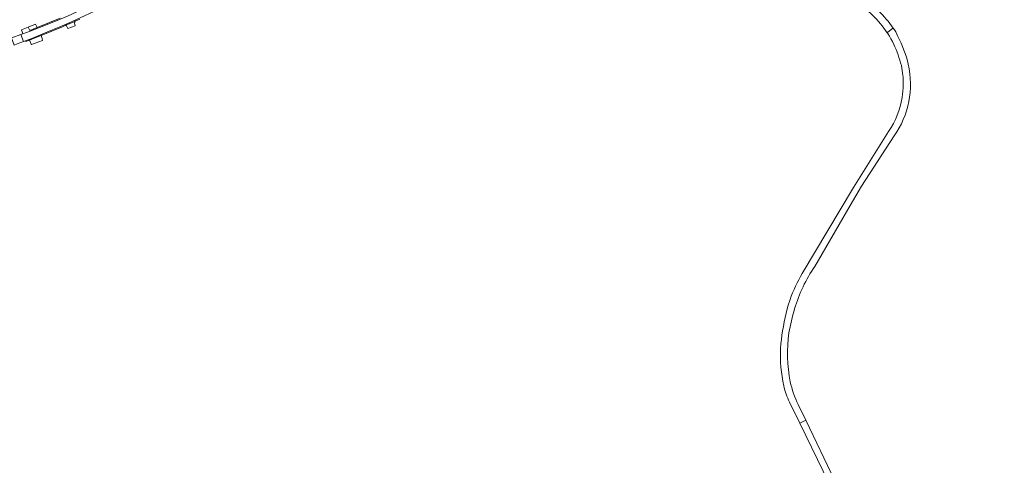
# Model space of a CAD drawing. Header units: metres. Extents: x 166325 to 190320, y 381923 to 404576.
# Tile 618 of 656: x 171240 to 171814, y 396203 to 396462. Entities that reach past the tile are written whole.
import ezdxf

# ---------------------------------------------------------------- set-up
doc = ezdxf.new("R2010")
doc.units = ezdxf.units.M
for name, color, linetype, lineweight in [('B-WE-VH-VERHARDING_ASFALT-GV', 8, 'Continuous', 18), ('B-WE-VH-VERHARDING_BETONSTRAATSTEEN-GV', 8, 'Continuous', 18), ('B-WE-VH-VERHARDING_STRAATBAKSTEEN-GV', 8, 'Continuous', 18)]:
    doc.layers.add(name, color=color, linetype=linetype, lineweight=lineweight)

msp = doc.modelspace()

# ---------------------------------------------------------------- linework, layer by layer
at = {"layer": 'B-WE-VH-VERHARDING_ASFALT-GV'}
for points in [[(171749.146, 396457.363, 0.0887195), (171730.283, 396475.561)], [(171726.982, 396472.782, -0.1008838), (171745.638, 396454.642)], [(171757.903, 396436.216, 0.0686335), (171751.747, 396452.479)], [(171749.382, 396447.84, -0.0537053), (171753.842, 396435.517)], [(171749.66, 396394.5, 0.2107848), (171757.903, 396436.216)], [(171754.75, 396429.761, -0.0084958), (171754.888, 396428.105)], [(171754.326, 396416.869, -0.1087448), (171746.44, 396397.1)], [(171696.15, 396314.457, 0.0473448), (171688.983, 396299.316)], [(171691.684, 396293.905, -0.077886), (171703.39, 396318.481)], [(171686.782, 396291.235, 0.0420516), (171683.434, 396270.787)], [(171688.381, 396279.843, -0.030226), (171691.684, 396293.905)], [(171689.122, 396251.347, -0.0867838), (171688.381, 396279.843)], [(171683.434, 396270.787, 0.0612101), (171685.372, 396248.96)], [(171693.782, 396238.093, -0.0600605), (171689.122, 396251.347)], [(171685.372, 396248.96, 0.0554124), (171688.713, 396239.444)]]:
    msp.add_lwpolyline(points, format="xyb", dxfattribs=at)
at = {"layer": 'B-WE-VH-VERHARDING_ASFALT-GV', "flags": 128}
for points in [[(171751.747, 396452.479), (171751.185, 396453.781), (171750.551, 396455.05), (171749.846, 396456.28), (171749.146, 396457.363), (171748.913, 396457.182), (171745.731, 396454.714), (171745.638, 396454.642), (171745.944, 396454.187), (171746.908, 396452.659), (171747.804, 396451.09), (171748.629, 396449.483), (171749.382, 396447.84)], [(171745.638, 396454.642), (171745.731, 396454.714), (171748.913, 396457.182), (171749.146, 396457.363)], [(171753.842, 396435.517), (171754.38, 396432.652), (171754.75, 396429.761)], [(171754.888, 396428.105), (171754.975, 396426.243), (171754.991, 396424.378), (171754.935, 396422.514), (171754.808, 396420.653), (171754.609, 396418.799), (171754.34, 396416.953), (171754.326, 396416.869)], [(171746.44, 396397.1), (171726.01, 396364.41), (171696.15, 396314.457)], [(171703.39, 396318.481), (171723.95, 396354.05), (171730.73, 396365.29), (171749.66, 396394.5)], [(171688.983, 396299.316), (171687.733, 396295.316), (171686.782, 396291.235)], [(171688.713, 396239.444), (171694.644, 396227.225), (171698.147, 396229.031), (171693.782, 396238.093)], [(171813.834, 395992.268), (171735.069, 396152.863), (171733.886, 396155.291), (171715.183, 396193.662), (171698.147, 396229.031), (171694.644, 396227.225), (171711.711, 396192.063), (171730.679, 396153.27), (171731.874, 396150.826), (171809.042, 395993.558)]]:
    msp.add_lwpolyline(points, dxfattribs=at)
at = {"layer": 'B-WE-VH-VERHARDING_BETONSTRAATSTEEN-GV', "flags": 128}
for points in [[(171291.758, 396475.81), (171285.804, 396472.775), (171281.559, 396470.704), (171279.659, 396469.733), (171273.788, 396466.921), (171268.012, 396464.329), (171261.126, 396461.403), (171251.824, 396457.683), (171246.22, 396455.55), (171242.066, 396454.018), (171240.884, 396453.582), (171242.499, 396449.453), (171243.494, 396449.818), (171247.187, 396451.316), (171256.087, 396454.936), (171263.609, 396458.035), (171270.352, 396460.881), (171278.427, 396464.625), (171283.385, 396467.049), (171294.405, 396472.678)], [(171278.427, 396464.625), (171270.352, 396460.881), (171263.609, 396458.035), (171256.087, 396454.936), (171247.187, 396451.316), (171243.494, 396449.818), (171243.58, 396449.85), (171243.72, 396449.45), (171245.936, 396450.346), (171248.592, 396451.42), (171252.725, 396453.091), (171265.19, 396458.13), (171267.026, 396458.932), (171272.257, 396461.217), (171272.427, 396461.292), (171275.33, 396462.56)], [(171263.84, 396463.12), (171250.359, 396457.632), (171246.08, 396455.89), (171246.22, 396455.55), (171251.824, 396457.683), (171261.126, 396461.403), (171268.012, 396464.329)]]:
    msp.add_lwpolyline(points, dxfattribs=at)
for points in [[(171246.08, 396455.89), (171245.092, 396457.907), (171241.16, 396456.295), (171242.066, 396454.018), (171246.22, 396455.55)], [(171272.206, 396460.105), (171272.299, 396460.791), (171272.257, 396461.217), (171267.026, 396458.932), (171267.461, 396458.704), (171268.175, 396457.15), (171272.505, 396458.706)], [(171240.884, 396453.582), (171239.339, 396453.012), (171237.203, 396452.224), (171235.434, 396451.572), (171237.026, 396447.441), (171238.767, 396448.081), (171240.893, 396448.862), (171242.499, 396449.453)]]:
    msp.add_lwpolyline(points, close=True, dxfattribs=at)
at = {"layer": 'B-WE-VH-VERHARDING_STRAATBAKSTEEN-GV', "flags": 128}
for points in [[(171249.358, 396459.655), (171245.092, 396457.907), (171246.08, 396455.89), (171250.359, 396457.632)], [(171253.27, 396451.164), (171252.725, 396453.091), (171248.592, 396451.42), (171245.936, 396450.346), (171246.908, 396447.944), (171246.988, 396447.747), (171253.547, 396450.183)]]:
    msp.add_lwpolyline(points, close=True, dxfattribs=at)

doc.saveas('drawing.dxf')
